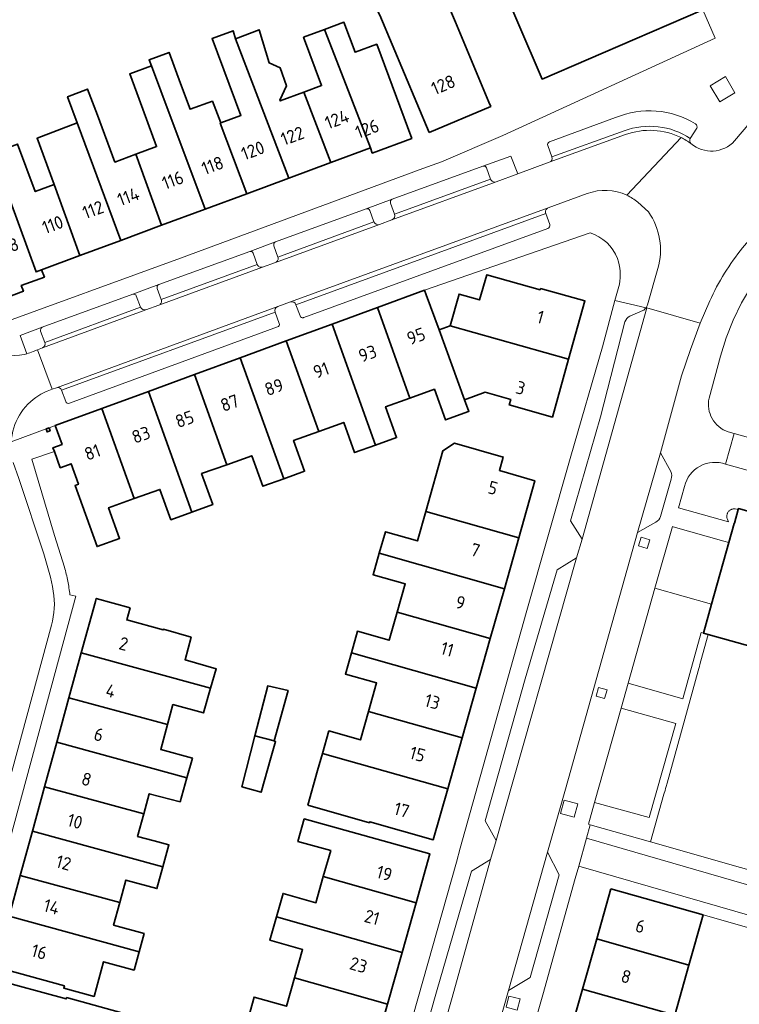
# Model space of a CAD drawing. Extents: x 150256 to 156914, y 461459 to 469481.
# Tile 322 of 656: x 155460 to 155535, y 463641 to 463744. Entities that reach past the tile are written whole.
import ezdxf
from ezdxf.enums import TextEntityAlignment as Align

# ---------------------------------------------------------------- set-up
doc = ezdxf.new("R2010")
doc.units = 0
doc.header["$LTSCALE"] = 0.75
for name, color, linetype, lineweight in [('B-RO-GR-BEPLANTING_CULTUUR_HEESTERS-GV', 251, 'CONTINUOUS', 18), ('B-RO-GR-GROENVOORZIENING-GV', 251, 'CONTINUOUS', 18), ('B-RO-IE-TERREINAFSCHEIDING_KUNSTMATIG_HEKWERK-G', 251, 'IE-TERREINAFSCHEIDING-KUNSTMATIG', 18), ('B-RO-IE-TERREINAFSCHEIDING_KUNSTMATIG_MUUR-G', 251, 'IE-TERREINAFSCHEIDING-KUNSTMATIG-DICHT', 18), ('B-RO-OG-BEBOUWING-GV', 6, 'CONTINUOUS', 35), ('B-RO-OG-BEBOUWING-T18', 1, 'CONTINUOUS', 18), ('B-RO-OG-TERREIN_CULTUURSCHEIDING-GV', 251, 'CONTINUOUS', 18), ('B-RO-VH-VERHARDING_BETONSTRAATSTEEN-GV', 251, 'CONTINUOUS', 18), ('B-RO-VH-VERHARDING_HALFVERHARDING_GRIND-GV', 251, 'CONTINUOUS', 18), ('B-RO-VH-VERHARDING_STRAATBAKSTEEN-GV', 251, 'CONTINUOUS', 18), ('B-RO-VH-VERHARDING_TEGEL-GV', 251, 'CONTINUOUS', 18)]:
    doc.layers.add(name, color=color, linetype=linetype, lineweight=lineweight)
doc.styles.add('NLCS-ISO-M200-T18', font='NLCS-ISO.ttf', dxfattribs={"height": 360})
doc.linetypes.add('IE-TERREINAFSCHEIDING-KUNSTMATIG', pattern='A,4,[82,NLCS.SHX,S=0.75,R=90,X=0,Y=0],4,-2', length=10)
doc.linetypes.add('IE-TERREINAFSCHEIDING-KUNSTMATIG-DICHT', pattern='A,8,-1,[82,NLCS.SHX,S=0.75,R=90,X=0,Y=0],-1', length=10)

msp = doc.modelspace()

# ---------------------------------------------------------------- linework, layer by layer
at = {"layer": 'B-RO-GR-BEPLANTING_CULTUUR_HEESTERS-GV'}
msp.add_lwpolyline([(155533.201, 463697.282, 0.4497657), (155528.943, 463694.979)], format="xyb", dxfattribs=at)
for points in [[(155545.239, 463693.95), (155533.201, 463697.282)], [(155528.943, 463694.979), (155528.31, 463692.741), (155533.494, 463691.28), (155533.362, 463691.641), (155533.347, 463691.697), (155533.336, 463691.755), (155533.33, 463691.813), (155533.329, 463691.871), (155533.333, 463691.929), (155533.342, 463691.987), (155533.355, 463692.044), (155533.372, 463692.108), (155533.395, 463692.171), (155533.423, 463692.231), (155533.456, 463692.288), (155533.494, 463692.343), (155533.537, 463692.394), (155533.583, 463692.44), (155533.634, 463692.483), (155533.689, 463692.521), (155533.746, 463692.554), (155533.807, 463692.582), (155533.869, 463692.604), (155533.933, 463692.621), (155533.999, 463692.632), (155534.065, 463692.638), (155534.131, 463692.637), (155534.197, 463692.631), (155534.522, 463692.572), (155534.548, 463692.663), (155546.899, 463689.169)]]:
    msp.add_lwpolyline(points, dxfattribs=at)
msp.add_lwpolyline([(155533.556, 463689.124), (155533.033, 463689.272), (155527.752, 463690.765), (155527.673, 463690.787), (155525.86, 463684.376), (155531.759, 463682.714)], close=True, dxfattribs=at)
at = {"layer": 'B-RO-GR-GROENVOORZIENING-GV'}
for points in [[(155532.604, 463734.988), (155534.175, 463735.927), (155533.19, 463737.596), (155531.619, 463736.657)], [(155525.327, 463689.427), (155524.444, 463689.699), (155524.162, 463688.786), (155525.046, 463688.513)], [(155519.997, 463674.057), (155519.735, 463673.157), (155520.62, 463672.9), (155520.882, 463673.8)], [(155516.429, 463662.346), (155516.038, 463660.949), (155517.453, 463660.552), (155517.844, 463661.949)], [(155511.546, 463640.498), (155511.837, 463641.663), (155510.672, 463641.954), (155510.381, 463640.789)]]:
    msp.add_lwpolyline(points, close=True, dxfattribs=at)
for points in [[(155509.346, 463726.654), (155511.597, 463727.479), (155510.877, 463729.34), (155507.969, 463728.279)], [(155508.351, 463728.106), (155508.77, 463726.938)], [(155498.535, 463724.834), (155495.841, 463723.845)], [(155498.785, 463723.279), (155498.369, 463724.449)], [(155496.208, 463723.671), (155496.646, 463722.492)], [(155497.222, 463722.22), (155498.517, 463722.7)], [(155486.412, 463720.396), (155483.721, 463719.415)], [(155484.075, 463719.233), (155484.501, 463718.066)], [(155486.657, 463718.832), (155486.234, 463720.014)], [(155485.06, 463717.793), (155486.405, 463718.274)], [(155474.273, 463715.961), (155471.561, 463714.962)], [(155474.53, 463714.398), (155474.099, 463715.558)], [(155471.925, 463714.79), (155472.365, 463713.625)], [(155472.936, 463713.351), (155474.283, 463713.833)], [(155462.149, 463711.52), (155459.841, 463710.676), (155460.534, 463708.778)], [(155462.406, 463709.958), (155461.975, 463711.118)], [(155461.204, 463709.012), (155461.64, 463709.183), (155462.172, 463709.392)]]:
    msp.add_lwpolyline(points, dxfattribs=at)
for points in [[(155507.969, 463728.279, -0.3905653), (155508.351, 463728.106)], [(155508.77, 463726.938, 0.4275714), (155509.346, 463726.654)], [(155498.369, 463724.449, -0.4155967), (155498.535, 463724.834)], [(155495.841, 463723.845, -0.3975874), (155496.208, 463723.671)], [(155498.517, 463722.7, 0.4045991), (155498.785, 463723.279)], [(155496.646, 463722.492, 0.4129339), (155497.222, 463722.22)], [(155486.234, 463720.014, -0.4076851), (155486.412, 463720.396)], [(155483.721, 463719.415, -0.3955062), (155484.075, 463719.233)], [(155484.501, 463718.066, 0.4248584), (155485.06, 463717.793)], [(155486.405, 463718.274, 0.4152506), (155486.657, 463718.832)], [(155474.099, 463715.558, -0.3825937), (155474.273, 463715.961)], [(155471.561, 463714.962, -0.4021736), (155471.925, 463714.79)], [(155474.283, 463713.833, 0.4190738), (155474.53, 463714.398)], [(155472.365, 463713.625, 0.394809), (155472.936, 463713.351)], [(155461.975, 463711.118, -0.3824897), (155462.149, 463711.52)], [(155462.172, 463709.392, 0.4026638), (155462.406, 463709.958)], [(155460.534, 463708.778, 0.0313298), (155461.204, 463709.012)]]:
    msp.add_lwpolyline(points, format="xyb", dxfattribs=at)
at = {"layer": 'B-RO-IE-TERREINAFSCHEIDING_KUNSTMATIG_HEKWERK-G'}
for points in [[(155525.415, 463657.994), (155519.135, 463659.781)], [(155530.874, 463650.403), (155538.529, 463648.215)]]:
    msp.add_lwpolyline(points, dxfattribs=at)
at = {"layer": 'B-RO-IE-TERREINAFSCHEIDING_KUNSTMATIG_MUUR-G'}
msp.add_lwpolyline([(155525.415, 463657.994), (155572.691, 463644.522)], dxfattribs=at)
at = {"layer": 'B-RO-OG-BEBOUWING-GV'}
for points in [[(155530.839, 463744.542), (155534.625, 463746.174), (155529.365, 463758.066), (155526.72, 463762.459), (155526.42, 463762.278), (155526.534, 463762.09), (155516.256, 463757.743), (155518.16, 463753.148), (155509.066, 463749.156), (155514.122, 463737.335), (155523.769, 463741.494)], [(155502.368, 463731.798), (155508.791, 463734.492), (155508.597, 463734.954), (155505.117, 463743.248), (155504.051, 463745.79), (155501.063, 463744.613), (155498.215, 463751.52), (155499.592, 463752.229), (155497.393, 463756.498), (155492.191, 463753.819), (155494.368, 463749.593), (155497.257, 463743.98)], [(155491.506, 463742.498), (155492.53, 463739.844), (155496.266, 463730.175), (155496.46, 463729.65), (155500.57, 463731.173), (155496.939, 463740.971), (155494.676, 463740.132), (155493.523, 463743.245)], [(155480.709, 463732.785), (155480.661, 463732.767), (155483.43, 463725.418), (155487.775, 463727.028), (155482.251, 463741.515), (155481.99, 463742.372), (155479.817, 463741.573), (155482.811, 463733.563)], [(155492.169, 463728.657), (155489.334, 463735.979), (155486.891, 463735.074), (155486.857, 463735.165), (155487.536, 463736.639), (155486.872, 463738.52), (155485.76, 463739.028), (155484.702, 463742.471), (155482.251, 463741.515), (155487.775, 463727.028)], [(155489.334, 463735.979), (155492.169, 463728.657), (155496.266, 463730.175), (155492.53, 463739.844), (155491.506, 463742.498), (155489.331, 463741.692), (155491.193, 463736.668)], [(155479.107, 463723.816), (155483.43, 463725.418), (155480.661, 463732.767), (155480.709, 463732.785), (155479.838, 463735.031), (155477.522, 463734.212), (155476.537, 463736.872), (155475.335, 463740.118), (155473.265, 463739.352), (155473.501, 463738.713), (155474.485, 463736.107)], [(155479.107, 463723.816), (155474.485, 463736.107), (155473.501, 463738.713), (155471.247, 463737.879), (155472.214, 463735.27), (155474.046, 463730.326), (155471.87, 463729.519), (155474.557, 463722.13)], [(155474.557, 463722.13), (155471.87, 463729.519), (155469.705, 463728.717), (155467.896, 463733.598), (155466.864, 463736.303), (155464.777, 463735.506), (155465.783, 463732.791), (155470.314, 463720.558)], [(155463.391, 463726.375), (155466.071, 463718.986), (155470.314, 463720.558), (155465.783, 463732.791), (155461.604, 463731.195)], [(155466.071, 463718.986), (155463.391, 463726.375), (155461.428, 463725.648), (155459.568, 463730.576), (155456.978, 463729.598), (155457.801, 463727.374), (155457.877, 463727.168), (155457.913, 463727.181), (155461.5, 463717.292), (155462.087, 463717.51)], [(155462.087, 463717.51), (155461.5, 463717.292), (155457.913, 463727.181), (155457.877, 463727.168), (155453.523, 463725.589), (155456.54, 463717.447), (155455.942, 463717.225), (155456.685, 463715.219), (155457.283, 463715.441), (155457.469, 463714.94), (155457.968, 463715.125), (155458.19, 463714.525), (155460.192, 463715.267), (155459.97, 463715.865), (155462.367, 463716.753)], [(155504.577, 463711.66), (155516.888, 463708.22), (155518.576, 463714.261), (155513.975, 463715.547), (155513.943, 463715.431), (155508.365, 463716.99), (155507.634, 463714.374), (155505.502, 463714.97)], [(155497.008, 463713.587), (155500.389, 463704.164), (155502.932, 463705.076), (155504.071, 463701.898), (155506.459, 463702.754), (155506.521, 463702.776), (155506.075, 463703.992), (155503.416, 463711.244), (155502.072, 463714.911), (155501.9, 463715.38)], [(155496.807, 463699.275), (155498.99, 463700.058), (155497.845, 463703.251), (155500.389, 463704.164), (155497.008, 463713.587), (155492.293, 463711.858)], [(155490.893, 463700.697), (155493.499, 463701.631), (155494.624, 463698.492), (155496.807, 463699.275), (155492.293, 463711.858), (155487.518, 463710.108)], [(155516.888, 463708.22), (155504.577, 463711.66), (155503.416, 463711.244), (155506.075, 463703.992), (155508.22, 463704.762), (155510.873, 463704.02), (155510.712, 463703.443), (155515.202, 463702.188)], [(155487.256, 463695.775), (155489.436, 463696.557), (155488.287, 463699.762), (155490.893, 463700.697), (155487.518, 463710.108), (155482.743, 463708.357)], [(155481.331, 463697.234), (155483.937, 463698.168), (155485.076, 463694.993), (155487.256, 463695.775), (155482.743, 463708.357), (155477.969, 463706.607)], [(155477.701, 463692.294), (155479.881, 463693.075), (155478.725, 463696.299), (155481.331, 463697.234), (155477.969, 463706.607), (155473.198, 463704.858)], [(155471.723, 463693.705), (155474.391, 463694.662), (155475.52, 463691.512), (155477.701, 463692.294), (155473.198, 463704.858), (155468.36, 463703.084)], [(155468.36, 463703.084), (155463.495, 463701.3), (155464.213, 463699.338), (155463.26, 463698.989), (155463.407, 463698.588), (155464.021, 463696.914), (155464.491, 463697.086), (155465.148, 463697.327), (155465.912, 463695.197), (155465.565, 463695.072), (155467.844, 463688.717), (155470.197, 463689.561), (155469.054, 463692.748), (155471.723, 463693.705)], [(155462.541, 463700.951), (155462.655, 463700.641), (155462.964, 463700.755), (155462.851, 463701.065)], [(155502.025, 463692.363), (155511.7, 463689.622), (155513.383, 463695.566), (155509.693, 463696.611), (155510.095, 463698.029), (155505.02, 463699.465), (155503.813, 463698.679)], [(155511.7, 463689.622), (155502.025, 463692.363), (155501.16, 463689.306), (155497.826, 463690.25), (155497.193, 463688.015), (155510.202, 463684.33)], [(155499.064, 463681.903), (155508.74, 463679.163), (155510.202, 463684.33), (155497.193, 463688.015), (155496.56, 463685.78), (155499.894, 463684.836)], [(155471.277, 463682.351), (155467.757, 463683.32), (155467.67, 463683.003), (155466.207, 463677.661), (155479.656, 463673.976), (155480.243, 463676.006), (155476.997, 463676.944), (155477.631, 463679.285), (155474.755, 463680.116), (155474.737, 463680.052), (155470.933, 463681.094)], [(155508.74, 463679.163), (155499.064, 463681.903), (155498.233, 463678.969), (155494.929, 463679.904), (155494.299, 463677.679), (155507.279, 463674.003)], [(155466.207, 463677.661), (155464.929, 463672.994), (155475.168, 463670.191), (155475.734, 463672.279), (155478.917, 463671.417), (155479.656, 463673.976)], [(155505.811, 463668.818), (155507.279, 463674.003), (155494.299, 463677.679), (155493.669, 463675.454), (155496.924, 463674.532), (155496.086, 463671.57)], [(155486.256, 463668.52), (155487.71, 463673.741), (155485.602, 463674.228), (155484.268, 463669.031)], [(155464.929, 463672.994), (155463.663, 463668.369), (155477.185, 463664.663), (155477.756, 463666.72), (155474.47, 463667.61), (155475.168, 463670.191)], [(155496.086, 463671.57), (155495.248, 463668.608), (155491.955, 463669.54), (155491.292, 463667.196), (155504.309, 463663.511), (155505.811, 463668.818)], [(155484.268, 463669.031), (155482.909, 463663.738), (155484.903, 463663.167), (155485.926, 463666.741), (155486.412, 463668.439), (155486.246, 463668.486), (155486.256, 463668.52)], [(155462.395, 463663.74), (155472.7, 463660.916), (155473.27, 463662.997), (155476.49, 463662.164), (155477.185, 463664.663), (155463.663, 463668.369)], [(155489.766, 463661.807), (155496.178, 463659.992), (155496.205, 463660.089), (155502.811, 463658.219), (155504.309, 463663.511), (155491.292, 463667.196), (155490.786, 463665.409)], [(155472.7, 463660.916), (155462.395, 463663.74), (155461.132, 463659.127), (155474.701, 463655.411), (155475.322, 463657.679), (155473.795, 463658.097), (155472.058, 463658.573)], [(155491.378, 463654.38), (155501.02, 463651.653), (155502.465, 463656.76), (155489.402, 463660.382), (155488.742, 463658.051), (155492.144, 463657.089)], [(155474.701, 463655.411), (155461.132, 463659.127), (155459.869, 463654.513), (155470.2, 463651.685), (155470.842, 463654.03), (155474.08, 463653.143)], [(155470.2, 463651.685), (155459.869, 463654.513), (155458.706, 463650.265), (155472.217, 463646.565), (155472.738, 463648.469), (155469.558, 463649.34)], [(155501.02, 463651.653), (155491.378, 463654.38), (155490.611, 463651.67), (155487.194, 463652.636), (155486.504, 463650.198), (155499.563, 463646.503)], [(155521.292, 463653.119), (155519.82, 463647.925), (155529.394, 463645.179), (155530.874, 463650.403)], [(155458.706, 463650.265), (155457.263, 463644.997), (155464.459, 463643.026), (155464.392, 463642.783), (155467.542, 463641.921), (155468.529, 463645.527), (155471.695, 463644.66), (155472.217, 463646.565)], [(155498.04, 463641.118), (155499.563, 463646.503), (155486.504, 463650.198), (155485.814, 463647.759), (155489.226, 463646.793), (155488.393, 463643.848)], [(155518.334, 463642.683), (155527.916, 463639.967), (155529.394, 463645.179), (155519.82, 463647.925)], [(155455.453, 463638.321), (155466.343, 463635.333), (155467.198, 463638.451), (155470.381, 463637.578), (155471.061, 463640.056), (155464.687, 463641.805), (155464.647, 463641.657), (155456.948, 463643.769)], [(155496.605, 463636.048), (155498.04, 463641.118), (155488.393, 463643.848), (155487.559, 463640.902), (155484.182, 463641.857), (155483.581, 463639.733)], [(155527.916, 463639.967), (155518.334, 463642.683), (155516.855, 463637.465), (155526.437, 463634.749), (155528.269, 463634.23), (155528.86, 463636.365), (155527.041, 463636.881)]]:
    msp.add_lwpolyline(points, close=True, dxfattribs=at)
msp.add_lwpolyline([(155546.899, 463689.169), (155534.548, 463692.663), (155534.522, 463692.572), (155534.125, 463691.155), (155534.111, 463691.106), (155533.556, 463689.124), (155531.759, 463682.714), (155530.915, 463679.704), (155531.399, 463679.57), (155538.227, 463677.675)], dxfattribs=at)
at = {"layer": 'B-RO-OG-TERREIN_CULTUURSCHEIDING-GV'}
for points in [[(155539.733, 463720.977), (155539.673, 463720.923), (155538.491, 463719.635), (155537.433, 463718.244), (155536.508, 463716.761), (155534.859, 463714.06), (155534.002, 463712.273), (155533.277, 463710.428), (155532.689, 463708.535), (155531.498, 463704.168)], [(155533.485, 463700.645), (155534.084, 463700.478), (155546.712, 463696.95), (155550.307, 463698.289), (155548.344, 463703.164), (155548.254, 463703.387), (155548.25, 463703.397), (155548.333, 463702.691), (155548.325, 463702.335), (155548.285, 463701.981), (155548.211, 463701.632), (155548.106, 463701.292), (155547.97, 463700.963), (155547.804, 463700.648), (155547.61, 463700.35), (155547.389, 463700.071), (155547.143, 463699.814), (155546.874, 463699.58), (155546.585, 463699.372), (155546.278, 463699.192), (155545.955, 463699.041), (155545.62, 463698.921)]]:
    msp.add_lwpolyline(points, dxfattribs=at)
msp.add_lwpolyline([(155531.498, 463704.168, 0.3862438), (155533.485, 463700.645)], format="xyb", dxfattribs=at)
msp.add_lwpolyline([(155531.399, 463679.57), (155530.915, 463679.704), (155530.68, 463679.769), (155528.769, 463672.867), (155523.065, 463674.509), (155522.352, 463671.924), (155528.043, 463670.306), (155525.246, 463660.521), (155519.582, 463662.083), (155518.943, 463659.836), (155519.135, 463659.781), (155525.415, 463657.994), (155526.796, 463662.948), (155526.908, 463663.35), (155526.964, 463663.55), (155527.018, 463663.742), (155527.119, 463664.105), (155530.356, 463675.776), (155530.431, 463676.047), (155530.488, 463676.257), (155530.542, 463676.452), (155530.643, 463676.818)], close=True, dxfattribs=at)
at = {"layer": 'B-RO-VH-VERHARDING_BETONSTRAATSTEEN-GV'}
for points in [[(155552.336, 463752.191), (155542.623, 463740.85), (155539.717, 463737.458), (155534.145, 463730.905)], [(155521.766, 463733.337), (155514.897, 463730.815)], [(155514.712, 463730.423), (155515.144, 463729.245), (155522.65, 463731.96)], [(155514.879, 463728.683), (155522.796, 463731.567)], [(155522.65, 463731.96), (155515.144, 463729.245)], [(155529.539, 463731.161), (155530.206, 463732.234)], [(155528.581, 463731.255), (155522.939, 463725.257)], [(155507.969, 463728.279), (155498.535, 463724.834)], [(155508.77, 463726.938), (155508.351, 463728.106)], [(155498.369, 463724.449), (155498.785, 463723.279), (155508.77, 463726.938)], [(155498.517, 463722.7), (155509.346, 463726.654)], [(155508.77, 463726.938), (155498.785, 463723.279)], [(155524.068, 463724.531), (155525.19, 463723.521)], [(155495.841, 463723.845), (155486.412, 463720.396)], [(155486.657, 463718.832), (155496.646, 463722.492), (155496.208, 463723.671)], [(155514.756, 463723.941), (155487.971, 463714.164)], [(155514.502, 463723.374), (155488.534, 463713.86), (155488.964, 463712.701)], [(155488.534, 463713.86), (155514.502, 463723.374)], [(155514.924, 463722.204), (155514.502, 463723.374)], [(155486.405, 463718.274), (155497.222, 463722.22)], [(155496.646, 463722.492), (155486.657, 463718.832)], [(155489.351, 463712.545), (155514.738, 463721.811)], [(155474.099, 463715.558), (155474.53, 463714.398), (155484.501, 463718.066), (155484.075, 463719.233)], [(155483.721, 463719.415), (155474.273, 463715.961)], [(155486.234, 463720.014), (155486.657, 463718.832)], [(155484.501, 463718.066), (155474.53, 463714.398)], [(155474.283, 463713.833), (155485.06, 463717.793)], [(155526.165, 463717.653), (155525.086, 463713.867)], [(155471.561, 463714.962), (155462.149, 463711.52)], [(155472.365, 463713.625), (155471.925, 463714.79)], [(155524.932, 463713.549), (155525.002, 463713.532), (155530.578, 463711.961), (155531.554, 463714.269)], [(155461.975, 463711.118), (155462.406, 463709.958), (155472.365, 463713.625)], [(155462.172, 463709.392), (155472.936, 463713.351)], [(155472.365, 463713.625), (155462.406, 463709.958)], [(155486.638, 463713.684), (155463.622, 463705.241)], [(155486.354, 463713.097), (155464.167, 463704.984), (155464.591, 463703.799)], [(155464.167, 463704.984), (155486.354, 463713.097)], [(155486.798, 463711.933), (155486.354, 463713.097)], [(155522.746, 463712.091), (155520.189, 463702.196), (155517.072, 463691.407), (155518.283, 463689.496), (155525.002, 463713.532)], [(155524.598, 463713.259), (155523.265, 463712.682)], [(155525.002, 463713.532), (155524.932, 463713.549)], [(155464.97, 463703.625), (155486.614, 463711.556)], [(155526.447, 463698.467), (155524.064, 463690.172), (155525.937, 463691.248)], [(155527.497, 463696.507), (155526.447, 463698.467)], [(155462.309, 463687.959), (155459.708, 463695.787)], [(155526.433, 463691.848), (155527.548, 463695.723)], [(155417.333, 463628.845), (155418.221, 463628.884), (155431.551, 463629.309), (155433.07, 463629.354), (155446.423, 463629.786), (155449.351, 463629.895), (155463.104, 463680.531)]]:
    msp.add_lwpolyline(points, dxfattribs=at)
for points in [[(155530.08, 463732.672, 0.2435654), (155521.766, 463733.337)], [(155522.65, 463731.96, -0.2396493), (155529.539, 463731.161)], [(155529.539, 463731.161, 0.2396493), (155522.65, 463731.96)], [(155530.206, 463732.234, 0.4195277), (155530.08, 463732.672)], [(155522.796, 463731.567, -0.2048677), (155528.581, 463731.255)], [(155514.897, 463730.815, 0.4107319), (155514.712, 463730.423)], [(155528.581, 463731.255, -0.0412132), (155529.609, 463730.639)], [(155529.609, 463730.639, 0.0412132), (155528.581, 463731.255)], [(155529.609, 463730.639, -0.3372655), (155529.539, 463731.161)], [(155534.145, 463730.905, -0.4038874), (155529.609, 463730.639)], [(155508.351, 463728.106, 0.3905653), (155507.969, 463728.279)], [(155515.144, 463729.245, -0.4002911), (155514.879, 463728.683)], [(155509.346, 463726.654, -0.4275714), (155508.77, 463726.938)], [(155522.939, 463725.257, -0.0632497), (155524.068, 463724.531)], [(155498.535, 463724.834, 0.4155967), (155498.369, 463724.449)], [(155496.208, 463723.671, 0.3975874), (155495.841, 463723.845)], [(155498.785, 463723.279, -0.4045991), (155498.517, 463722.7)], [(155514.502, 463723.374, -0.4157515), (155514.756, 463723.941)], [(155525.19, 463723.521, -0.2271785), (155526.165, 463717.653)], [(155497.222, 463722.22, -0.4129339), (155496.646, 463722.492)], [(155514.738, 463721.811, 0.416695), (155514.924, 463722.204)], [(155486.412, 463720.396, 0.4076851), (155486.234, 463720.014)], [(155484.075, 463719.233, 0.3955062), (155483.721, 463719.415)], [(155531.554, 463714.269, -0.062817), (155534.975, 463719.794)], [(155485.06, 463717.793, -0.4248584), (155484.501, 463718.066)], [(155486.657, 463718.832, -0.4152506), (155486.405, 463718.274)], [(155474.273, 463715.961, 0.3825937), (155474.099, 463715.558)], [(155471.925, 463714.79, 0.4021736), (155471.561, 463714.962)], [(155474.53, 463714.398, -0.4190738), (155474.283, 463713.833)], [(155487.971, 463714.164, -0.4091263), (155488.534, 463713.86)], [(155472.936, 463713.351, -0.394809), (155472.365, 463713.625)], [(155486.354, 463713.097, -0.3751616), (155486.638, 463713.684)], [(155524.932, 463713.549, -0.1152639), (155524.598, 463713.259)], [(155525.086, 463713.867, -0.0936881), (155524.932, 463713.549)], [(155486.614, 463711.556, 0.3933754), (155486.798, 463711.933)], [(155488.964, 463712.701, 0.3803109), (155489.294, 463712.525)], [(155489.294, 463712.525, 0.0679665), (155489.351, 463712.545)], [(155523.265, 463712.682, 0.2072703), (155522.746, 463712.091)], [(155462.149, 463711.52, 0.3824897), (155461.975, 463711.118)], [(155462.406, 463709.958, -0.4026638), (155462.172, 463709.392)], [(155463.622, 463705.241, -0.3956404), (155464.167, 463704.984)], [(155464.591, 463703.799, 0.4324248), (155464.97, 463703.625)], [(155527.548, 463695.723, 0.205484), (155527.497, 463696.507)], [(155525.937, 463691.248, 0.2207204), (155526.433, 463691.848)], [(155463.301, 463684.063, 0.0343869), (155462.309, 463687.959)], [(155463.104, 463680.531, 0.1078827), (155463.301, 463684.063)]]:
    msp.add_lwpolyline(points, format="xyb", dxfattribs=at)
for points in [[(155509.354, 463658.14), (155508.777, 463656.177), (155504.693, 463641.555), (155500.484, 463626.755), (155500.06, 463625.119), (155494.155, 463603.651), (155492.91, 463599.903), (155498.212, 463598.411), (155501.357, 463609.874), (155505.382, 463623.991), (155505.988, 463626.132), (155510.106, 463640.693), (155510.648, 463642.537), (155514.676, 463656.924), (155516.551, 463663.496), (155524.064, 463690.172), (155526.447, 463698.467), (155528.612, 463706.466), (155529.558, 463709.227), (155530.578, 463711.961), (155525.002, 463713.532), (155518.283, 463689.496), (155517.706, 463687.533)], [(155517.706, 463687.533), (155515.679, 463686.294), (155512.381, 463674.941), (155508.203, 463660.199), (155509.354, 463658.14)], [(155525.86, 463684.376), (155523.065, 463674.509), (155528.769, 463672.867), (155530.68, 463679.769), (155530.915, 463679.704), (155531.759, 463682.714)], [(155519.582, 463662.083), (155525.246, 463660.521), (155528.043, 463670.306), (155522.352, 463671.924)], [(155510.648, 463642.537), (155512.888, 463643.897), (155515.915, 463654.567), (155514.676, 463656.924)], [(155500.484, 463626.755), (155504.693, 463641.555), (155508.777, 463656.177), (155506.78, 463654.968), (155503.209, 463642.634), (155499.304, 463628.843)]]:
    msp.add_lwpolyline(points, close=True, dxfattribs=at)
at = {"layer": 'B-RO-VH-VERHARDING_HALFVERHARDING_GRIND-GV'}
msp.add_lwpolyline([(155581.225, 463640.34), (155571.786, 463643.029), (155571.049, 463643.238), (155518.742, 463658.377), (155517.933, 463655.488), (155546.799, 463647.134), (155544.716, 463640.063)], dxfattribs=at)
at = {"layer": 'B-RO-VH-VERHARDING_STRAATBAKSTEEN-GV'}
for points in [[(155522.796, 463731.567), (155514.879, 463728.683), (155511.597, 463727.479), (155509.346, 463726.654), (155498.517, 463722.7), (155497.222, 463722.22), (155486.405, 463718.274), (155485.06, 463717.793), (155474.283, 463713.833), (155472.936, 463713.351)], [(155522.939, 463725.257), (155528.581, 463731.255)], [(155472.936, 463713.351), (155462.172, 463709.392), (155461.64, 463709.183), (155463.181, 463705.081), (155463.622, 463705.241), (155486.638, 463713.684), (155487.971, 463714.164), (155514.756, 463723.941), (155518.816, 463725.431)], [(155462.652, 463704.89), (155463.181, 463705.081), (155461.64, 463709.183), (155461.204, 463709.012)]]:
    msp.add_lwpolyline(points, dxfattribs=at)
for points in [[(155528.581, 463731.255, 0.2048677), (155522.796, 463731.567)], [(155518.816, 463725.431, -0.2037305), (155522.939, 463725.257)], [(155460.262, 463708.709, -0.3492741), (155453.909, 463711.77)], [(155460.534, 463708.778, -0.0103626), (155460.262, 463708.709)], [(155461.204, 463709.012, -0.0313298), (155460.534, 463708.778)], [(155461.784, 463704.431, -0.0400807), (155462.652, 463704.89)], [(155458.912, 463699.624, -0.2377861), (155461.784, 463704.431)]]:
    msp.add_lwpolyline(points, format="xyb", dxfattribs=at)
at = {"layer": 'B-RO-VH-VERHARDING_TEGEL-GV'}
for points in [[(155530.839, 463744.542), (155532.137, 463741.591), (155510.059, 463731.47), (155503.649, 463728.744), (155501.734, 463728.034), (155476.518, 463718.713), (155456.707, 463711.517), (155455.53, 463712.035), (155451.21, 463724.396), (155449.376, 463729.682), (155446.756, 463737.196), (155444.62, 463743.661)], [(155534.145, 463730.905), (155539.717, 463737.458)], [(155514.897, 463730.815), (155521.766, 463733.337)], [(155530.206, 463732.234), (155529.539, 463731.161)], [(155515.144, 463729.245), (155514.712, 463730.423)], [(155460.534, 463708.778), (155459.841, 463710.676), (155462.149, 463711.52), (155471.561, 463714.962), (155474.273, 463715.961), (155483.721, 463719.415), (155486.412, 463720.396), (155495.841, 463723.845), (155498.535, 463724.834), (155507.969, 463728.279), (155510.877, 463729.34), (155511.597, 463727.479), (155514.879, 463728.683)], [(155518.816, 463725.431), (155514.756, 463723.941)], [(155525.19, 463723.521), (155524.068, 463724.531)], [(155514.502, 463723.374), (155514.924, 463722.204)], [(155531.498, 463704.168), (155532.689, 463708.535), (155533.277, 463710.428), (155534.002, 463712.273), (155534.859, 463714.06), (155536.508, 463716.761), (155537.433, 463718.244), (155538.491, 463719.635), (155539.673, 463720.923), (155539.733, 463720.977), (155537.655, 463722.934), (155534.975, 463719.794)], [(155458.912, 463699.624), (155462.541, 463700.951), (155462.851, 463701.065), (155463.495, 463701.3), (155468.36, 463703.084), (155473.198, 463704.858), (155477.969, 463706.607), (155482.743, 463708.357), (155487.518, 463710.108), (155492.293, 463711.858), (155497.008, 463713.587), (155501.9, 463715.38), (155519.112, 463721.341)], [(155514.738, 463721.811), (155489.351, 463712.545)], [(155525.086, 463713.867), (155526.165, 463717.653)], [(155522.16, 463715.996), (155521.706, 463714.311), (155524.932, 463713.549)], [(155487.971, 463714.164), (155486.638, 463713.684)], [(155524.932, 463713.549), (155521.706, 463714.311), (155520.402, 463709.486), (155517.104, 463698.103), (155512.473, 463681.816), (155505.621, 463657.343), (155505.213, 463655.903), (155493.248, 463613.472), (155492.86, 463612.09), (155488.719, 463596.339), (155488.286, 463595.321)], [(155531.554, 463714.269), (155530.578, 463711.961), (155529.558, 463709.227), (155528.612, 463706.466), (155526.447, 463698.467), (155527.497, 463696.507)], [(155486.354, 463713.097), (155486.798, 463711.933)], [(155488.964, 463712.701), (155488.534, 463713.86)], [(155523.265, 463712.682), (155524.598, 463713.259)], [(155564.705, 463713.114), (155557.058, 463700.859), (155553.468, 463699.484), (155551.84, 463698.86), (155550.307, 463698.289), (155546.712, 463696.95), (155534.084, 463700.478), (155533.201, 463697.282), (155545.239, 463693.95), (155549.023, 463692.8), (155558.078, 463696.306), (155560.088, 463699.668), (155560.293, 463700.011), (155560.95, 463701.061), (155563.897, 463705.767), (155567.166, 463710.841)], [(155500.06, 463625.119), (155500.484, 463626.755), (155499.304, 463628.843), (155503.209, 463642.634), (155506.78, 463654.968), (155508.777, 463656.177), (155509.354, 463658.14), (155508.203, 463660.199), (155512.381, 463674.941), (155515.679, 463686.294), (155517.706, 463687.533), (155518.283, 463689.496), (155517.072, 463691.407), (155520.189, 463702.196), (155522.746, 463712.091)], [(155486.614, 463711.556), (155464.97, 463703.625)], [(155463.622, 463705.241), (155463.181, 463705.081), (155462.652, 463704.89)], [(155464.591, 463703.799), (155464.167, 463704.984)], [(155464.455, 463686.572), (155463.427, 463689.858), (155461.067, 463697.813), (155463.407, 463698.588), (155463.26, 463698.989), (155464.213, 463699.338), (155463.495, 463701.3), (155462.851, 463701.065), (155462.964, 463700.755), (155462.655, 463700.641), (155462.541, 463700.951), (155458.912, 463699.624)], [(155533.201, 463697.282), (155534.084, 463700.478), (155533.485, 463700.645)], [(155459.137, 463697.461), (155459.708, 463695.787), (155462.309, 463687.959)], [(155527.548, 463695.723), (155526.433, 463691.848)], [(155504.237, 463607.25), (155514.189, 463642.105), (155517.573, 463654.2), (155517.933, 463655.488), (155518.742, 463658.377), (155519.135, 463659.781), (155518.943, 463659.836), (155519.582, 463662.083), (155522.352, 463671.924), (155523.065, 463674.509), (155525.86, 463684.376), (155527.673, 463690.787), (155527.752, 463690.765), (155533.033, 463689.272), (155533.556, 463689.124), (155534.111, 463691.106), (155534.125, 463691.155), (155534.522, 463692.572), (155534.197, 463692.631), (155534.131, 463692.637), (155534.065, 463692.638), (155533.999, 463692.632), (155533.933, 463692.621), (155533.869, 463692.604), (155533.807, 463692.582), (155533.746, 463692.554), (155533.689, 463692.521), (155533.634, 463692.483), (155533.583, 463692.44), (155533.537, 463692.394), (155533.494, 463692.343), (155533.456, 463692.288), (155533.423, 463692.231), (155533.395, 463692.171), (155533.372, 463692.108), (155533.355, 463692.044), (155533.342, 463691.987), (155533.333, 463691.929), (155533.329, 463691.871), (155533.33, 463691.813), (155533.336, 463691.755), (155533.347, 463691.697), (155533.362, 463691.641), (155533.494, 463691.28), (155528.31, 463692.741), (155528.943, 463694.979)], [(155525.937, 463691.248), (155524.064, 463690.172), (155516.551, 463663.496), (155514.676, 463656.924), (155515.915, 463654.567), (155512.888, 463643.897), (155510.648, 463642.537), (155510.106, 463640.693)], [(155451.002, 463622.1), (155451.227, 463622.92), (155451.453, 463623.743), (155449.534, 463624.27), (155454.976, 463644.31), (155455.308, 463645.532), (155465.634, 463683.556), (155465.021, 463683.697)], [(155463.104, 463680.531), (155449.351, 463629.895), (155447.959, 463624.772), (155445.891, 463624.705), (155433.93, 463624.314), (155431.06, 463624.243), (155419.072, 463623.893), (155412.473, 463623.636), (155412.798, 463603.259), (155412.837, 463600.838)]]:
    msp.add_lwpolyline(points, dxfattribs=at)
for points in [[(155532.604, 463734.988), (155531.619, 463736.657), (155533.19, 463737.596), (155534.175, 463735.927)], [(155525.327, 463689.427), (155525.046, 463688.513), (155524.162, 463688.786), (155524.444, 463689.699)], [(155519.997, 463674.057), (155520.882, 463673.8), (155520.62, 463672.9), (155519.735, 463673.157)], [(155516.429, 463662.346), (155517.844, 463661.949), (155517.453, 463660.552), (155516.038, 463660.949)], [(155511.546, 463640.498), (155510.381, 463640.789), (155510.672, 463641.954), (155511.837, 463641.663)]]:
    msp.add_lwpolyline(points, close=True, dxfattribs=at)
for points in [[(155521.766, 463733.337, -0.2435654), (155530.08, 463732.672)], [(155530.08, 463732.672, -0.4195277), (155530.206, 463732.234)], [(155514.712, 463730.423, -0.4107319), (155514.897, 463730.815)], [(155529.539, 463731.161, 0.3372655), (155529.609, 463730.639)], [(155529.609, 463730.639, 0.4038874), (155534.145, 463730.905)], [(155514.879, 463728.683, 0.4002911), (155515.144, 463729.245)], [(155522.939, 463725.257, 0.2037305), (155518.816, 463725.431)], [(155524.068, 463724.531, 0.0632497), (155522.939, 463725.257)], [(155514.756, 463723.941, 0.4157515), (155514.502, 463723.374)], [(155526.165, 463717.653, 0.2271785), (155525.19, 463723.521)], [(155514.924, 463722.204, -0.416695), (155514.738, 463721.811)], [(155519.112, 463721.341, -0.230019), (155521.963, 463718.675)], [(155534.975, 463719.794, 0.062817), (155531.554, 463714.269)], [(155521.963, 463718.675, -0.1250566), (155522.16, 463715.996)], [(155488.534, 463713.86, 0.4091263), (155487.971, 463714.164)], [(155486.638, 463713.684, 0.3751616), (155486.354, 463713.097)], [(155524.598, 463713.259, 0.1152639), (155524.932, 463713.549)], [(155524.932, 463713.549, 0.0936881), (155525.086, 463713.867)], [(155486.798, 463711.933, -0.3933754), (155486.614, 463711.556)], [(155489.294, 463712.525, -0.3803109), (155488.964, 463712.701)], [(155489.351, 463712.545, -0.0679665), (155489.294, 463712.525)], [(155522.746, 463712.091, -0.2072703), (155523.265, 463712.682)], [(155453.909, 463711.77, 0.3492741), (155460.262, 463708.709)], [(155460.262, 463708.709, 0.0103626), (155460.534, 463708.778)], [(155462.652, 463704.89, 0.0400807), (155461.784, 463704.431)], [(155464.167, 463704.984, 0.3956404), (155463.622, 463705.241)], [(155461.784, 463704.431, 0.2377861), (155458.912, 463699.624)], [(155464.97, 463703.625, -0.4324248), (155464.591, 463703.799)], [(155533.485, 463700.645, -0.3862438), (155531.498, 463704.168)], [(155527.497, 463696.507, -0.205484), (155527.548, 463695.723)], [(155528.943, 463694.979, -0.4497657), (155533.201, 463697.282)], [(155526.433, 463691.848, -0.2207204), (155525.937, 463691.248)], [(155462.309, 463687.959, -0.0343869), (155463.301, 463684.063)], [(155464.808, 463685.113, 0.0224641), (155464.455, 463686.572)], [(155465.021, 463683.697, 0.0218238), (155464.808, 463685.113)], [(155463.301, 463684.063, -0.1078827), (155463.104, 463680.531)]]:
    msp.add_lwpolyline(points, format="xyb", dxfattribs=at)

# ---------------------------------------------------------------- texts
at = {"layer": 'B-RO-OG-BEBOUWING-T18', "style": 'NLCS-ISO-M200-T18'}
for s, rotation, p in [('128', 22.8, (155503.849, 463736.757)), ('124', 20.3, (155492.791, 463733.153)), ('126', 20.3, (155495.937, 463732.164)), ('122', 20.4, (155488.164, 463731.438)), ('120', 20.3, (155484.05, 463729.913)), ('118', 20.3, (155479.862, 463728.362)), ('116', 20.3, (155475.727, 463726.829)), ('114', 20.3, (155471.1, 463725.115)), ('112', 20.3, (155467.425, 463723.753)), ('110', 20.3, (155463.238, 463722.202)), ('108', 20.4, (155458.459, 463719.846)), ('1', 344.4, (155513.958, 463712.597)), ('95', 19.8, (155501.025, 463710.605)), ('93', 19.8, (155495.981, 463708.797)), ('91', 19.8, (155491.145, 463707.062)), ('89', 19.8, (155486.249, 463705.306)), ('3', 344.4, (155511.896, 463705.22)), ('87', 19.8, (155481.637, 463703.652)), ('85', 19.7, (155476.952, 463701.972)), ('83', 19.8, (155472.42, 463700.347)), ('81', 19.8, (155467.365, 463698.534)), ('5', 344.2, (155509.014, 463694.817)), ('7', 344.2, (155507.183, 463688.35)), ('9', 344.2, (155505.637, 463682.889)), ('2', 344.7, (155470.613, 463678.606)), ('11', 344.2, (155504.264, 463678.038)), ('4', 344.7, (155469.272, 463673.71)), ('13', 344.2, (155502.719, 463672.58)), ('6', 344.7, (155468.026, 463669.158)), ('15', 344.2, (155501.174, 463667.122)), ('8', 344.7, (155466.755, 463664.515)), ('17', 344.2, (155499.532, 463661.32)), ('10', 344.7, (155465.555, 463660.135)), ('12', 344.7, (155464.376, 463655.827)), ('19', 344.2, (155497.731, 463654.722)), ('14', 344.7, (155463.122, 463651.245)), ('21', 344.2, (155496.438, 463650.152)), ('6', 344.2, (155524.347, 463649.23)), ('16', 344.7, (155461.839, 463646.562)), ('23', 344.2, (155495.036, 463645.194)), ('8', 344.2, (155522.863, 463643.992))]:
    msp.add_text(s, height=1.35, rotation=rotation, dxfattribs=at).set_placement(p, align=Align.MIDDLE)

doc.saveas('drawing.dxf')
